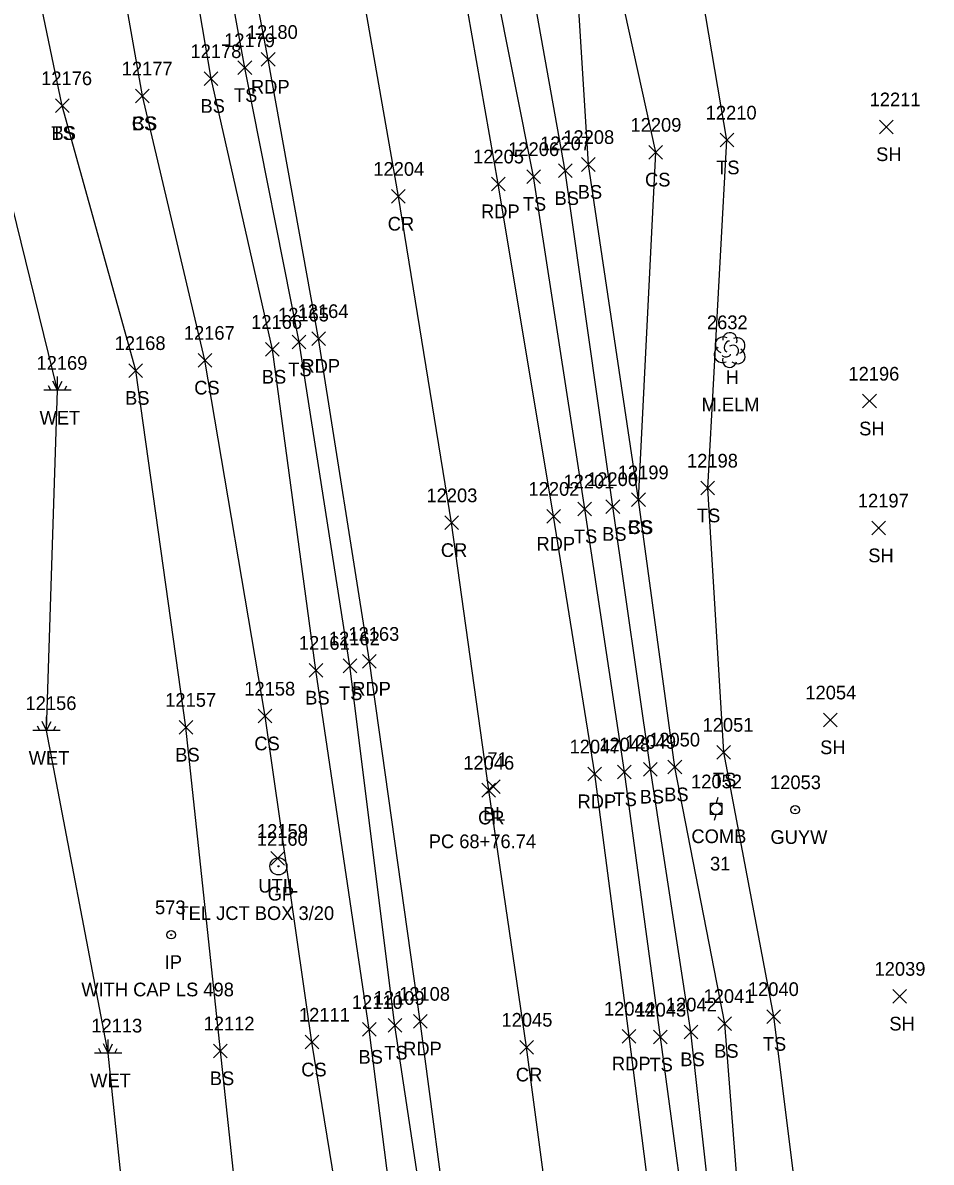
# Model space of a CAD drawing. Extents: x 1439173 to 1457902, y 641926 to 659889.
# Drawn here: x 1447778.2 to 1447910.9, y 649259.1 to 649425.5 of the extents above; entities that cross this region are included whole.
import ezdxf

# ---------------------------------------------------------------- set-up
doc = ezdxf.new("R2010")
doc.units = 0
for name, color, linetype in [('C_A', 7, 'Continuous'), ('C_C', 7, 'Continuous'), ('C_I', 7, 'Continuous'), ('C_TIC', 7, 'Continuous'), ('L_A', 7, 'Continuous'), ('L_C', 7, 'Continuous'), ('L_I', 7, 'Continuous'), ('L_TIC', 7, 'Continuous'), ('LELB', 7, 'Continuous'), ('LTD', 7, 'Continuous'), ('LWET', 7, 'Continuous'), ('M_A', 7, 'Continuous'), ('M_C', 7, 'Continuous'), ('M_I', 7, 'Continuous'), ('MPIR', 7, 'Continuous'), ('P_A', 7, 'Continuous'), ('P_I', 7, 'Continuous'), ('P_TIC', 7, 'Continuous'), ('PET', 7, 'Continuous'), ('PRC', 7, 'Continuous'), ('R_A', 7, 'Continuous'), ('R_I', 7, 'Continuous'), ('RGP', 7, 'Continuous'), ('U_A', 7, 'Continuous'), ('U_C', 7, 'Continuous'), ('U_I', 7, 'Continuous'), ('UDEFAULT', 7, 'Continuous'), ('UP', 7, 'Continuous'), ('UPGW', 7, 'Continuous')]:
    doc.layers.add(name, color=color, linetype=linetype)

msp = doc.modelspace()

# ---------------------------------------------------------------- linework, layer by layer
at = {"layer": 'C_TIC'}
for points in [[(1447845.98, 649312.95), (1447847.97, 649314.95)], [(1447847.97, 649312.95), (1447845.98, 649314.95)]]:
    msp.add_lwpolyline(points, dxfattribs=at)
at = {"layer": 'L_TIC'}
for points in [[(1447809.66, 649417.94), (1447811.66, 649419.94)], [(1447811.66, 649417.94), (1447809.66, 649419.94)], [(1447804.74, 649416.35), (1447806.74, 649418.35)], [(1447806.74, 649416.35), (1447804.74, 649418.35)], [(1447782.98, 649412.39), (1447784.98, 649414.39)], [(1447784.98, 649412.39), (1447782.98, 649414.39)], [(1447782.98, 649412.39), (1447784.98, 649414.39)], [(1447784.98, 649412.39), (1447782.98, 649414.39)], [(1447794.7, 649413.81), (1447796.7, 649415.81)], [(1447796.7, 649413.81), (1447794.7, 649415.81)], [(1447794.7, 649413.81), (1447796.7, 649415.81)], [(1447796.7, 649413.81), (1447794.7, 649415.81)], [(1447903.41, 649409.3), (1447905.41, 649411.3)], [(1447905.41, 649409.3), (1447903.41, 649411.3)], [(1447880.11, 649407.37), (1447882.11, 649409.37)], [(1447882.11, 649407.37), (1447880.11, 649409.37)], [(1447869.69, 649405.59), (1447871.69, 649407.59)], [(1447871.69, 649405.59), (1447869.69, 649407.59)], [(1447856.47, 649402.89), (1447858.47, 649404.89)], [(1447858.47, 649402.89), (1447856.47, 649404.89)], [(1447859.86, 649403.8), (1447861.86, 649405.8)], [(1447861.86, 649403.8), (1447859.86, 649405.8)], [(1447851.86, 649402.04), (1447853.86, 649404.04)], [(1447853.86, 649402.04), (1447851.86, 649404.04)], [(1447817.58, 649377.88), (1447819.58, 649379.88)], [(1447819.58, 649377.88), (1447817.58, 649379.88)], [(1447813.7, 649376.8), (1447815.7, 649378.8)], [(1447815.7, 649376.8), (1447813.7, 649378.8)], [(1447803.82, 649375.21), (1447805.82, 649377.21)], [(1447805.82, 649375.21), (1447803.82, 649377.21)], [(1447793.72, 649373.71), (1447795.72, 649375.71)], [(1447795.72, 649373.71), (1447793.72, 649375.71)], [(1447900.93, 649369.24), (1447902.93, 649371.24)], [(1447902.93, 649369.24), (1447900.93, 649371.24)], [(1447877.3, 649356.54), (1447879.3, 649358.54)], [(1447879.3, 649356.54), (1447877.3, 649358.54)], [(1447867.18, 649354.83), (1447869.18, 649356.83)], [(1447869.18, 649354.83), (1447867.18, 649356.83)], [(1447867.18, 649354.83), (1447869.18, 649356.83)], [(1447869.18, 649354.83), (1447867.18, 649356.83)], [(1447859.32, 649353.49), (1447861.32, 649355.49)], [(1447861.32, 649353.49), (1447859.32, 649355.49)], [(1447863.43, 649353.84), (1447865.43, 649355.84)], [(1447865.43, 649353.84), (1447863.43, 649355.84)], [(1447902.26, 649350.71), (1447904.26, 649352.71)], [(1447904.26, 649350.71), (1447902.26, 649352.71)], [(1447820.05, 649329.93), (1447822.05, 649331.93)], [(1447822.05, 649329.93), (1447820.05, 649331.93)], [(1447825.01, 649330.58), (1447827.01, 649332.58)], [(1447827.01, 649330.58), (1447825.01, 649332.58)], [(1447812.61, 649323.24), (1447814.61, 649325.24)], [(1447814.61, 649323.24), (1447812.61, 649325.24)], [(1447895.23, 649322.68), (1447897.23, 649324.68)], [(1447897.23, 649322.68), (1447895.23, 649324.68)], [(1447801.06, 649321.6), (1447803.06, 649323.6)], [(1447803.06, 649321.6), (1447801.06, 649323.6)], [(1447879.64, 649317.96), (1447881.64, 649319.96)], [(1447881.64, 649317.96), (1447879.64, 649319.96)], [(1447872.49, 649315.8), (1447874.49, 649317.8)], [(1447874.49, 649315.8), (1447872.49, 649317.8)], [(1447865.11, 649315.09), (1447867.11, 649317.09)], [(1447867.11, 649315.09), (1447865.11, 649317.09)], [(1447868.91, 649315.47), (1447870.91, 649317.47)], [(1447870.91, 649315.47), (1447868.91, 649317.47)], [(1447905.35, 649282.32), (1447907.35, 649284.32)], [(1447907.35, 649282.32), (1447905.35, 649284.32)], [(1447886.93, 649279.36), (1447888.93, 649281.36)], [(1447888.93, 649279.36), (1447886.93, 649281.36)], [(1447831.6, 649278.07), (1447833.6, 649280.07)], [(1447833.6, 649278.07), (1447831.6, 649280.07)], [(1447879.79, 649278.34), (1447881.79, 649280.34)], [(1447881.79, 649278.34), (1447879.79, 649280.34)], [(1447827.83, 649277.47), (1447829.83, 649279.47)], [(1447829.83, 649277.47), (1447827.83, 649279.47)], [(1447870.37, 649276.35), (1447872.37, 649278.35)], [(1447872.37, 649276.35), (1447870.37, 649278.35)], [(1447874.85, 649277.11), (1447876.85, 649279.11)], [(1447876.85, 649277.11), (1447874.85, 649279.11)], [(1447806.1, 649274.34), (1447808.1, 649276.34)], [(1447808.1, 649274.34), (1447806.1, 649276.34)], [(1447819.46, 649275.62), (1447821.46, 649277.62)], [(1447821.46, 649275.62), (1447819.46, 649277.62)]]:
    msp.add_lwpolyline(points, dxfattribs=at)
at = {"layer": 'LELB'}
for points in [[(1447795.7, 649414.81), (1447787.41, 649461.84), (1447778.85, 649489.37), (1447769.36, 649534.39), (1447756.88, 649580.73), (1447744.18, 649627.27), (1447726.43, 649669.82), (1447713.55, 649713.57), (1447694.41, 649753.88), (1447681.17, 649798.53), (1447667.26, 649833.39), (1447649.98, 649874.71), (1447636.21, 649906.86), (1447628.99, 649931.2)], [(1447846.34, 649176.37), (1447841.87, 649210.08), (1447837.91, 649243.97), (1447832.6, 649279.07), (1447826.01, 649331.58), (1447818.58, 649378.88), (1447810.66, 649418.94), (1447802.04, 649466.23), (1447795.46, 649493.32), (1447784.32, 649538.27), (1447770.47, 649584.57), (1447755.93, 649631.27), (1447739.81, 649673.69), (1447723.82, 649718.23), (1447707.42, 649759.24)], [(1447839.61, 649175.58), (1447836, 649208.4), (1447833.33, 649243.34), (1447828.83, 649278.47), (1447821.05, 649330.93), (1447814.7, 649377.8), (1447805.74, 649417.35), (1447797.64, 649464.98), (1447791.14, 649492.35), (1447780.83, 649537.39), (1447767.13, 649583.58), (1447753.04, 649630.08), (1447736.03, 649672.65), (1447720.84, 649716.55), (1447704.44, 649757.56)], [(1447783.98, 649413.39), (1447774.32, 649459.48), (1447763.25, 649486.6), (1447751.12, 649529.27), (1447740.38, 649575.94), (1447724.53, 649621.22), (1447709.75, 649664.55), (1447695.38, 649707.33), (1447676.48, 649748.98)], [(1447876.53, 649239.49), (1447871.37, 649277.35), (1447866.11, 649316.09), (1447860.32, 649354.49), (1447852.86, 649403.04), (1447844.28, 649446.07), (1447834.7, 649493.13), (1447820.9, 649552.12), (1447807.24, 649597.79), (1447790.92, 649649.39), (1447774.29, 649691.46), (1447755.02, 649740.49)], [(1447880.13, 649239.76), (1447875.85, 649278.11), (1447869.91, 649316.47), (1447864.43, 649354.84), (1447857.47, 649403.89), (1447849.64, 649447.67), (1447838.99, 649494.14), (1447825.85, 649553.36), (1447811.08, 649599.11), (1447797.18, 649651.08), (1447779.23, 649693.18), (1447759.75, 649741.89)], [(1447883.81, 649240.7), (1447880.79, 649279.34), (1447873.49, 649316.8), (1447868.18, 649355.83), (1447860.86, 649404.8), (1447858.11, 649449.35), (1447845.04, 649496.1), (1447833.8, 649557.16), (1447819.33, 649601.75), (1447806.6, 649653.51)], [(1447892.73, 649242.25), (1447887.93, 649280.36), (1447880.64, 649318.96), (1447878.3, 649357.54), (1447881.11, 649408.37), (1447873.59, 649452.55)], [(1447870.69, 649406.59), (1447861.57, 649448.19)], [(1447825, 649187.85), (1447828.21, 649205.69), (1447826.04, 649242.29), (1447820.46, 649276.62), (1447813.61, 649324.24), (1447804.82, 649376.21), (1447795.7, 649414.81)], [(1447811.28, 649236.27), (1447807.1, 649275.34), (1447802.06, 649322.6), (1447794.72, 649374.71), (1447783.98, 649413.39)], [(1447868.18, 649355.83), (1447870.69, 649406.59)]]:
    msp.add_lwpolyline(points, dxfattribs=at)
at = {"layer": 'LTD'}
msp.add_line((1447881.48, 649377.75), (1447881.48, 649377.75), dxfattribs=at)
msp.add_line((1447881.48, 649377.75), (1447881.48, 649377.75), dxfattribs=at)
msp.add_arc((1447881.53, 649379.18), 1.05, 335.5272, 180.9563, dxfattribs=at)
for centre, major_axis, ratio, start_param, end_param in [((1447880.69, 649378.42), (1.21, -0.51), 0.895232, 1.570796, 4.712389), ((1447882.52, 649378.33), (-1.14, -0.48), 0.949671, 1.570796, 4.712389), ((1447880.4, 649377.04), (0.58, -1.04), 0.959034, 3.141593, 6.283185), ((1447881.27, 649378.21), (-0.208, -0.792), 0.645439, 3.141593, 6.283185), ((1447881.98, 649377.58), (-0.5, 0.667), 0.989748, 3.141593, 6.283185), ((1447882.48, 649376.92), (-1.09, 0.79), 0.841452, 1.570796, 4.712389), ((1447881.48, 649376.25), (0.26, 1.06), 0.942809, 1.570796, 4.712389), ((1447881.02, 649377), (-0.625, -0.083), 0.423636, 0, 3.141593)]:
    msp.add_ellipse(centre, major_axis=major_axis, ratio=ratio, start_param=start_param, end_param=end_param, dxfattribs=at)
at = {"layer": 'LWET'}
for p, q in [((1447783.3, 649371.82), (1447782.63, 649373.15)), ((1447783.3, 649371.82), (1447783.3, 649373.82)), ((1447783.3, 649371.82), (1447783.96, 649373.15)), ((1447785.3, 649371.82), (1447781.3, 649371.82)), ((1447782.3, 649371.82), (1447781.96, 649372.48)), ((1447784.3, 649371.82), (1447784.63, 649372.48)), ((1447780.7, 649322.13), (1447780.37, 649322.79)), ((1447781.7, 649322.13), (1447781.04, 649323.46)), ((1447781.7, 649322.13), (1447781.7, 649324.13)), ((1447781.7, 649322.13), (1447782.37, 649323.46)), ((1447782.7, 649322.13), (1447783.04, 649322.79)), ((1447783.7, 649322.13), (1447779.7, 649322.13)), ((1447790.69, 649275.03), (1447790.02, 649276.36)), ((1447790.69, 649275.03), (1447790.69, 649277.03)), ((1447790.69, 649275.03), (1447791.35, 649276.36)), ((1447792.69, 649275.03), (1447788.69, 649275.03)), ((1447789.69, 649275.03), (1447789.35, 649275.69)), ((1447791.69, 649275.03), (1447792.02, 649275.69))]:
    msp.add_line(p, q, dxfattribs=at)
msp.add_lwpolyline([(1447738.11, 649229.77), (1447758.46, 649234.97), (1447786.19, 649233.63), (1447793.13, 649251.73), (1447790.69, 649275.03), (1447781.7, 649322.13), (1447783.3, 649371.82), (1447773.3, 649412.28), (1447767.38, 649458.17), (1447757.64, 649484.69), (1447747.87, 649528.29), (1447733.18, 649574.64), (1447718.38, 649619.83), (1447701.12, 649663.52), (1447690.28, 649705.63), (1447669.79, 649746.65)], dxfattribs=at)
at = {"layer": 'MPIR'}
for radius in [0.625, 0.0833]:
    msp.add_circle((1447799.9, 649292.31), radius, dxfattribs=at)
at = {"layer": 'P_TIC'}
for points in [[(1447813.07, 649419.15), (1447815.07, 649421.15)], [(1447815.07, 649419.15), (1447813.07, 649421.15)], [(1447846.68, 649400.96), (1447848.68, 649402.96)], [(1447848.68, 649400.96), (1447846.68, 649402.96)], [(1447832.11, 649399.15), (1447834.11, 649401.15)], [(1447834.11, 649399.15), (1447832.11, 649401.15)], [(1447820.44, 649378.38), (1447822.44, 649380.38)], [(1447822.44, 649378.38), (1447820.44, 649380.38)], [(1447854.78, 649352.42), (1447856.78, 649354.42)], [(1447856.78, 649352.42), (1447854.78, 649354.42)], [(1447839.87, 649351.48), (1447841.87, 649353.48)], [(1447841.87, 649351.48), (1447839.87, 649353.48)], [(1447827.86, 649331.24), (1447829.86, 649333.24)], [(1447829.86, 649331.24), (1447827.86, 649333.24)], [(1447860.78, 649314.79), (1447862.78, 649316.79)], [(1447862.78, 649314.79), (1447860.78, 649316.79)], [(1447845.3, 649312.42), (1447847.3, 649314.42)], [(1447847.3, 649312.42), (1447845.3, 649314.42)], [(1447835.3, 649278.67), (1447837.3, 649280.67)], [(1447837.3, 649278.67), (1447835.3, 649280.67)], [(1447865.81, 649276.49), (1447867.81, 649278.49)], [(1447867.81, 649276.49), (1447865.81, 649278.49)], [(1447850.83, 649274.88), (1447852.83, 649276.88)], [(1447852.83, 649274.88), (1447850.83, 649276.88)]]:
    msp.add_lwpolyline(points, dxfattribs=at)
at = {"layer": 'PET'}
for points in [[(1447849.73, 649176.85), (1447845.09, 649210.83), (1447840.91, 649244.84), (1447836.3, 649279.67), (1447828.86, 649332.24), (1447821.44, 649379.38), (1447814.07, 649420.15), (1447805.09, 649467.15), (1447798.84, 649494.18), (1447787.3, 649539.51), (1447774.52, 649585.97), (1447758.84, 649632.66), (1447743.77, 649675.2), (1447727.24, 649719.06), (1447711.09, 649760.24)], [(1447871.78, 649238.56), (1447866.81, 649277.49), (1447861.78, 649315.79), (1447855.78, 649353.42), (1447847.68, 649401.96), (1447840.08, 649445.24), (1447830.55, 649491.73), (1447816.67, 649551.63), (1447803.46, 649596.57), (1447786.54, 649647.62), (1447770.26, 649690.21), (1447751.9, 649738.85)]]:
    msp.add_lwpolyline(points, dxfattribs=at)
at = {"layer": 'PRC'}
msp.add_lwpolyline([(1447922.05, 648736.93), (1447916.64, 648778.15), (1447910.27, 648824.18), (1447904.7, 648868.93), (1447898.12, 648915.43), (1447893.31, 648954.8), (1447887.64, 648996.55), (1447880.91, 649046.05), (1447877.83, 649074.56), (1447871.42, 649121.75), (1447866.3, 649164.93), (1447861.97, 649198.82), (1447856.91, 649237.59), (1447851.83, 649275.88), (1447846.3, 649313.42), (1447840.87, 649352.48), (1447833.11, 649400.15), (1447825.79, 649441.89), (1447815.69, 649490.23), (1447802.04, 649547.27), (1447789.05, 649591.57), (1447772.48, 649642.76), (1447756.88, 649685.17), (1447724.87, 649768.37)], dxfattribs=at)
at = {"layer": 'RGP'}
msp.add_line((1447815.57, 649302.3), (1447815.57, 649302.3), dxfattribs=at)
for radius in [1.25, 0.0833]:
    msp.add_circle((1447815.57, 649302.3), radius, dxfattribs=at)
at = {"layer": 'UDEFAULT'}
for points in [[(1447814.47, 649302.46), (1447816.47, 649304.46)], [(1447816.47, 649302.46), (1447814.47, 649304.46)]]:
    msp.add_lwpolyline(points, dxfattribs=at)
at = {"layer": 'UP'}
for p, q in [((1447878.69, 649309.85), (1447878.69, 649311.52)), ((1447878.69, 649311.52), (1447880.36, 649311.52)), ((1447879.78, 649312.35), (1447879.53, 649311.52)), ((1447880.36, 649311.52), (1447880.36, 649309.85)), ((1447880.36, 649309.85), (1447878.69, 649309.85)), ((1447879.28, 649309.02), (1447879.53, 649309.85)), ((1447879.53, 649310.69), (1447879.53, 649310.69))]:
    msp.add_line(p, q, dxfattribs=at)
msp.add_circle((1447879.53, 649310.69), 0.833, dxfattribs=at)
at = {"layer": 'UPGW'}
for radius in [0.625, 0.0833]:
    msp.add_circle((1447891.07, 649310.57), radius, dxfattribs=at)

# ---------------------------------------------------------------- texts
at = {"layer": 'C_A'}
msp.add_text('BL', height=2, dxfattribs=at).set_placement((1447845.46, 649308.95))
at = {"layer": 'C_C'}
msp.add_text('PC 68+76.74', height=2, dxfattribs=at).set_placement((1447837.53, 649304.95))
at = {"layer": 'C_I'}
msp.add_text('71', height=2, dxfattribs=at).set_placement((1447846.08, 649316.95))
at = {"layer": 'L_A'}
for s, p in [('TS', (1447809.07, 649413.94)), ('BS', (1447804.18, 649412.35)), ('CS', (1447794.14, 649409.81)), ('BS', (1447794.14, 649409.81)), ('TS', (1447782.39, 649408.39)), ('BS', (1447782.42, 649408.39)), ('SH', (1447902.9, 649405.3)), ('TS', (1447879.52, 649403.37)), ('CS', (1447869.13, 649401.59)), ('BS', (1447859.3, 649399.8)), ('TS', (1447851.27, 649398.04)), ('BS', (1447855.92, 649398.89)), ('BS', (1447813.14, 649372.8)), ('TS', (1447816.99, 649373.88)), ('H', (1447880.92, 649372.75)), ('CS', (1447803.27, 649371.21)), ('BS', (1447793.16, 649369.71)), ('WET', (1447780.67, 649366.82)), ('SH', (1447900.42, 649365.24)), ('TS', (1447876.71, 649352.54)), ('CS', (1447866.62, 649350.83)), ('BS', (1447866.62, 649350.83)), ('TS', (1447858.73, 649349.49)), ('BS', (1447862.87, 649349.84)), ('SH', (1447901.75, 649346.71)), ('BS', (1447819.49, 649325.93)), ('TS', (1447824.42, 649326.58)), ('CS', (1447812.05, 649319.24)), ('BS', (1447800.5, 649317.6)), ('SH', (1447894.72, 649318.68)), ('WET', (1447779.08, 649317.13)), ('TS', (1447879.05, 649313.96)), ('TS', (1447864.52, 649311.09)), ('BS', (1447868.35, 649311.47)), ('BS', (1447871.93, 649311.8)), ('SH', (1447904.83, 649278.32)), ('BS', (1447879.24, 649274.34)), ('TS', (1447886.34, 649275.36)), ('BS', (1447827.27, 649273.47)), ('TS', (1447831.01, 649274.07)), ('BS', (1447874.29, 649273.11)), ('CS', (1447818.9, 649271.62)), ('TS', (1447869.78, 649272.35)), ('WET', (1447788.07, 649270.03)), ('BS', (1447805.54, 649270.34))]:
    msp.add_text(s, height=2, dxfattribs=at).set_placement(p)
at = {"layer": 'L_C'}
msp.add_text('M.ELM', height=2, dxfattribs=at).set_placement((1447877.39, 649368.75))
at = {"layer": 'L_I'}
for s, p in [('12179', (1447807.63, 649421.94)), ('12178', (1447802.72, 649420.35)), ('12177', (1447792.67, 649417.81)), ('12177', (1447792.67, 649417.81)), ('12176', (1447780.9, 649416.39)), ('12176', (1447780.9, 649416.39)), ('12211', (1447901.95, 649413.3)), ('12210', (1447878, 649411.37)), ('12209', (1447867.01, 649409.59)), ('12208', (1447857.19, 649407.8)), ('12206', (1447849.14, 649406.04)), ('12207', (1447853.81, 649406.89)), ('12166', (1447811.58, 649380.8)), ('12165', (1447815.51, 649381.88)), ('2632', (1447878.18, 649380.75)), ('12167', (1447801.75, 649379.21)), ('12168', (1447791.64, 649377.71)), ('12169', (1447780.22, 649374.82)), ('12196', (1447898.85, 649373.24)), ('12198', (1447875.27, 649360.54)), ('12201', (1447857.22, 649357.49)), ('12200', (1447860.67, 649357.84)), ('12199', (1447865.15, 649358.83)), ('12199', (1447865.15, 649358.83)), ('12197', (1447900.23, 649354.71)), ('12162', (1447822.94, 649334.58)), ('12161', (1447818.55, 649333.93)), ('12158', (1447810.58, 649327.24)), ('12054', (1447892.56, 649326.68)), ('12156', (1447778.62, 649325.13)), ('12157', (1447799.03, 649325.6)), ('12051', (1447877.54, 649321.96)), ('12048', (1447862.44, 649319.09)), ('12049', (1447866.23, 649319.47)), ('12050', (1447869.73, 649319.8)), ('12039', (1447902.67, 649286.32)), ('12040', (1447884.17, 649283.36)), ('12110', (1447826.29, 649281.47)), ('12109', (1447829.49, 649282.07)), ('12042', (1447872.18, 649281.11)), ('12041', (1447877.69, 649282.34)), ('12111', (1447818.57, 649279.62)), ('12043', (1447867.71, 649280.35)), ('12113', (1447788.23, 649278.03)), ('12112', (1447804.64, 649278.34))]:
    msp.add_text(s, height=2, dxfattribs=at).set_placement(p)
at = {"layer": 'M_A'}
msp.add_text('IP', height=2, dxfattribs=at).set_placement((1447798.95, 649287.31))
at = {"layer": 'M_C'}
msp.add_text('WITH CAP LS 498', height=2, dxfattribs=at).set_placement((1447786.77, 649283.31))
at = {"layer": 'M_I'}
msp.add_text('573', height=2, dxfattribs=at).set_placement((1447797.54, 649295.31))
at = {"layer": 'P_A'}
for s, p in [('RDP', (1447811.56, 649415.15)), ('RDP', (1447845.17, 649396.96)), ('CR', (1447831.54, 649395.15)), ('RDP', (1447818.93, 649374.38)), ('CR', (1447839.3, 649347.48)), ('RDP', (1447853.27, 649348.42)), ('RDP', (1447826.35, 649327.24)), ('RDP', (1447859.27, 649310.79)), ('CR', (1447844.74, 649308.42)), ('RDP', (1447833.79, 649274.67)), ('CR', (1447850.26, 649270.88)), ('RDP', (1447864.3, 649272.49))]:
    msp.add_text(s, height=2, dxfattribs=at).set_placement(p)
at = {"layer": 'P_I'}
for s, p in [('12180', (1447810.96, 649423.15)), ('12205', (1447844.01, 649404.96)), ('12204', (1447829.44, 649403.15)), ('12164', (1447818.37, 649382.38)), ('12202', (1447852.11, 649356.42)), ('12203', (1447837.2, 649355.48)), ('12163', (1447825.79, 649335.24)), ('12047', (1447858.11, 649318.79)), ('12046', (1447842.58, 649316.42)), ('12108', (1447833.2, 649282.67)), ('12044', (1447863.14, 649280.49)), ('12045', (1447848.16, 649278.88))]:
    msp.add_text(s, height=2, dxfattribs=at).set_placement(p)
at = {"layer": 'R_A'}
msp.add_text('GP', height=2, dxfattribs=at).set_placement((1447814, 649297.3))
at = {"layer": 'R_I'}
msp.add_text('12160', height=2, dxfattribs=at).set_placement((1447812.41, 649305.3))
at = {"layer": 'U_A'}
for s, p in [('COMB', (1447875.91, 649305.69)), ('GUYW', (1447887.46, 649305.57)), ('UTIL', (1447812.64, 649298.46))]:
    msp.add_text(s, height=2, dxfattribs=at).set_placement(p)
at = {"layer": 'U_C'}
for s, p in [('31', (1447878.63, 649301.69)), ('TEL JCT BOX 3/20', (1447800.82, 649294.46))]:
    msp.add_text(s, height=2, dxfattribs=at).set_placement(p)
at = {"layer": 'U_I'}
for s, p in [('12052', (1447875.86, 649313.69)), ('12053', (1447887.4, 649313.57)), ('12159', (1447812.44, 649306.46))]:
    msp.add_text(s, height=2, dxfattribs=at).set_placement(p)

doc.saveas('drawing.dxf')
